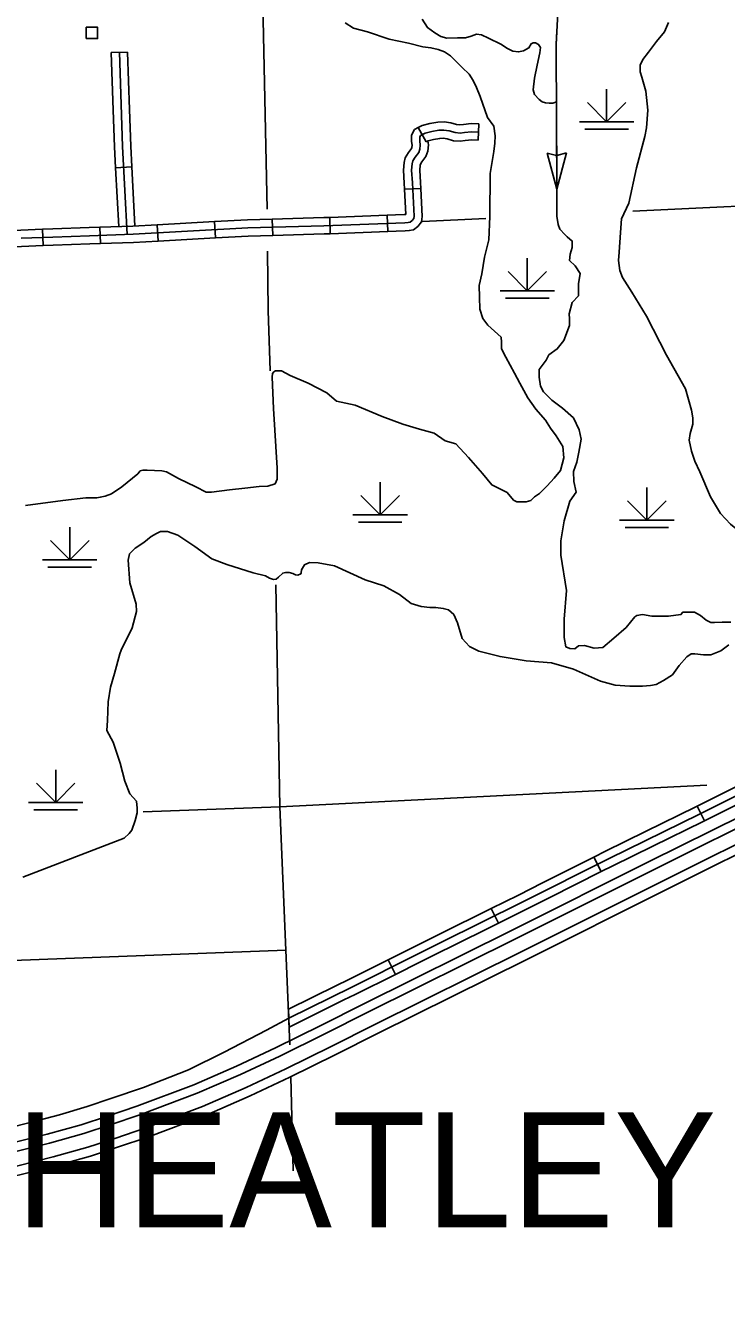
# Model space of a CAD drawing. Extents: x 1084508 to 1142749, y 1057638 to 1093403.
# Drawn here: x 1111920 to 1113940, y 1079628 to 1083285 of the extents above; entities that cross this region are included whole.
import ezdxf

# ---------------------------------------------------------------- set-up
doc = ezdxf.new("R2010")
doc.units = 0
for name, color, linetype in [('Level 19', 7, 'Continuous'), ('Level 31', 7, 'Continuous'), ('Level 32', 7, 'Continuous'), ('Level 33', 7, 'Continuous'), ('Level 35', 7, 'Continuous'), ('Level 43', 7, 'Continuous'), ('Level 44', 7, 'Continuous'), ('Level 45', 7, 'Continuous'), ('Level 47', 7, 'Continuous'), ('Level 5', 7, 'Continuous'), ('Level 56', 7, 'Continuous'), ('Level 6', 7, 'Continuous')]:
    doc.layers.add(name, color=color, linetype=linetype)

msp = doc.modelspace()

# ---------------------------------------------------------------- linework, layer by layer
at = {"layer": 'Level 19'}
for points in [[(1114074.2, 1081052.8), (1113719.4, 1080876.4), (1113320.4, 1080677), (1112894.5, 1080465.6), (1112770.6, 1080403), (1112640.8, 1080339), (1112528.2, 1080285.8), (1112405, 1080232.4), (1112240.7, 1080170.5), (1112155.7, 1080141.9), (1112079.8, 1080117.1), (1111982.2, 1080089.9), (1111882.1, 1080064.6), (1111770.4, 1080040.1), (1111368, 1079951.9), (1110951.6, 1079862), (1110528.8, 1079770), (1110121.7, 1079682.2), (1109727.3, 1079596.6)], [(1109733, 1079570.5), (1110127.3, 1079656.1), (1110534.4, 1079743.9), (1110957.3, 1079835.9), (1111373.7, 1079925.8), (1111776.1, 1080014), (1111888.2, 1080038.7), (1111989, 1080064.1), (1112087.6, 1080091.6), (1112164.1, 1080116.6), (1112249.7, 1080145.4), (1112415, 1080207.7), (1112539.2, 1080261.5), (1112652.4, 1080314.9), (1112782.5, 1080379.2), (1112906.4, 1080441.8), (1113332.3, 1080653.1), (1113731.3, 1080852.5), (1114086.1, 1081028.9)], [(1110135.9, 1079616.3), (1110543, 1079704), (1110965.9, 1079796.1), (1111382.4, 1079886), (1111784.8, 1079974.2), (1111897.6, 1079998.9), (1111999.5, 1080024.6), (1112099.4, 1080052.5), (1112177, 1080077.8), (1112263.4, 1080106.9), (1112430.3, 1080169.9), (1112556, 1080224.3), (1112670.2, 1080278.2), (1112800.7, 1080342.7), (1112924.7, 1080405.3), (1113350.5, 1080616.6), (1113749.5, 1080816), (1114104.2, 1080992.4)], [(1114116, 1080968.4), (1113761.4, 1080792.1), (1113362.4, 1080592.7), (1112936.6, 1080381.4), (1112812.7, 1080318.8), (1112681.8, 1080254.2), (1112567, 1080200), (1112440.3, 1080145.1), (1112272.4, 1080081.8), (1112185.4, 1080052.5), (1112107.1, 1080027), (1112006.3, 1079998.8), (1111903.7, 1079973), (1111790.6, 1079948.1), (1111388.1, 1079859.9), (1110971.6, 1079770), (1110548.7, 1079677.9), (1110141.6, 1079590.2)]]:
    msp.add_lwpolyline(points, dxfattribs=at)
at = {"layer": 'Level 31'}
for p, q in [((1113876.5, 1080992.9), (1113855.3, 1081035)), ((1113876.5, 1080992.9), (1113855.3, 1081035)), ((1113855.3, 1081035), (1113855.3, 1081035)), ((1113876.5, 1080992.9), (1113876.5, 1080992.9)), ((1113558, 1080888.4), (1113579.2, 1080846.4)), ((1113579.2, 1080846.4), (1113558, 1080888.4)), ((1113410, 1080813.9), (1113410, 1080813.9)), ((1113282.8, 1080697.7), (1113261.9, 1080739.9)), ((1113261.9, 1080739.9), (1113282.8, 1080697.7)), ((1113282.8, 1080697.7), (1113282.8, 1080697.7)), ((1112964.9, 1080592.5), (1112985.9, 1080550.3)), ((1112964.9, 1080592.5), (1112985.9, 1080550.3))]:
    msp.add_line(p, q, dxfattribs=at)
for points in [[(1112678.5, 1080424.1), (1112859.9, 1080514), (1113046.1, 1080606.6), (1113117.3, 1080641.9), (1113351.6, 1080758.1), (1113601.8, 1080884.1), (1113862.1, 1081012), (1113968.1, 1081065.3), (1114108.1, 1081133.7), (1114169.4, 1081165.4), (1114297.8, 1081225.9), (1114304.8, 1081230.3), (1114311.3, 1081235.3), (1114314.6, 1081238.9), (1114317.8, 1081244.1), (1114319.6, 1081249.1), (1114320.4, 1081256.3), (1114320.2, 1081273.6)], [(1113855.3, 1081035), (1113957.6, 1081086.4), (1114003.9, 1081109)], [(1114024.6, 1081066.7), (1113978.6, 1081044.2), (1113876.5, 1080992.9)], [(1113855.3, 1081035), (1113851.6, 1081033.1), (1113706.8, 1080961.9)], [(1113727.6, 1080919.7), (1113872.6, 1080990.9), (1113876.5, 1080992.9)], [(1113706.8, 1080961.9), (1113591.3, 1080905.2), (1113558, 1080888.4)], [(1113579.2, 1080846.4), (1113612.3, 1080863.1), (1113727.6, 1080919.7)], [(1113558, 1080888.4), (1113410, 1080813.9)], [(1113431.2, 1080771.8), (1113579.2, 1080846.4)], [(1113410, 1080813.9), (1113341.1, 1080779.1), (1113261.9, 1080739.9)], [(1113282.8, 1080697.7), (1113362.2, 1080737), (1113431.2, 1080771.8)], [(1113261.9, 1080739.9), (1113113.4, 1080666.2)], [(1113134.3, 1080624.1), (1113282.8, 1080697.7)], [(1113113.4, 1080666.2), (1113106.9, 1080663), (1113035.7, 1080627.6), (1112964.9, 1080592.5)], [(1112985.9, 1080550.3), (1113056.6, 1080585.5), (1113127.8, 1080620.8), (1113134.3, 1080624.1)], [(1112816.5, 1080518.8), (1112849.4, 1080535.1), (1112964.9, 1080592.5)], [(1112985.9, 1080550.3), (1112870.4, 1080492.9), (1112837.4, 1080476.6)], [(1112677.4, 1080449.8), (1112816.5, 1080518.8)], [(1112837.4, 1080476.6), (1112679.6, 1080398.4), (1112677.4, 1080449.8)]]:
    msp.add_lwpolyline(points, dxfattribs=at)
at = {"layer": 'Level 32'}
for p, q in [((1113051.9, 1082990.4), (1113074.2, 1082949)), ((1113226.7, 1083000.8), (1113224.2, 1082953.8)), ((1113012.4, 1082812.8), (1113059.4, 1082815)), ((1112796.6, 1082731.7), (1112798.3, 1082684.7)), ((1112962.3, 1082737.7), (1112964, 1082690.7)), ((1111968.7, 1082697.4), (1111970.5, 1082650.4)), ((1112134.4, 1082703.2), (1112136.1, 1082656.1)), ((1112299.5, 1082710.4), (1112302.1, 1082663.4)), ((1112465, 1082719.4), (1112467.6, 1082672.4)), ((1112631.1, 1082726.7), (1112632.5, 1082679.6))]:
    msp.add_line(p, q, dxfattribs=at)
for points in [[(1113051.9, 1082990.4), (1113041.4, 1082984.8), (1113032.6, 1082968.9), (1113032.6, 1082950.3), (1113033.9, 1082939.3), (1113033.4, 1082932.9), (1113032.3, 1082929.8), (1113023.2, 1082918.2), (1113014.1, 1082903.5), (1113010.8, 1082890.1), (1113009, 1082867.9), (1113011.6, 1082829.8), (1113012.4, 1082812.8)], [(1113226.7, 1083000.8), (1113204.6, 1083001.9), (1113182.1, 1082999.7), (1113171.6, 1082998.5), (1113162.2, 1082999.1), (1113145.8, 1083004.4), (1113126.2, 1083006.9), (1113108.4, 1083006.3), (1113085.6, 1083001.9), (1113063.2, 1082996.5), (1113051.9, 1082990.4)], [(1113225.4, 1082977.3), (1113205.2, 1082978.3), (1113184.7, 1082976.3), (1113172.2, 1082974.8), (1113157.7, 1082975.8), (1113140.6, 1082981.3), (1113125.1, 1082983.3), (1113111.1, 1082982.8), (1113090.6, 1082978.8), (1113071.6, 1082974.3), (1113058.6, 1082967.3), (1113056.1, 1082962.8), (1113056.1, 1082951.8), (1113057.6, 1082939.8), (1113056.6, 1082927.8), (1113053.1, 1082918.3), (1113042.6, 1082904.8), (1113036.1, 1082894.3), (1113034.1, 1082886.2), (1113032.6, 1082867.7), (1113035.1, 1082831.2), (1113039.6, 1082735.6), (1113038.6, 1082728.1), (1113034.1, 1082722.6), (1113028.1, 1082718.1), (1113022.6, 1082717.1), (1113012.6, 1082716.1), (1112987.1, 1082715.1), (1112780, 1082707.6), (1112560.8, 1082701.1), (1112230.2, 1082683), (1112104.6, 1082678.5), (1111999, 1082675), (1111907.5, 1082671.5)], [(1113079.8, 1082952), (1113081.3, 1082940.3), (1113079.8, 1082922.6), (1113073.9, 1082906.7), (1113061.9, 1082891.3), (1113058, 1082885), (1113057.4, 1082882.4), (1113056.2, 1082867.6), (1113058.6, 1082832.5), (1113059.4, 1082815)], [(1113224.2, 1082953.8), (1113205.7, 1082954.7), (1113187.2, 1082952.9), (1113172.8, 1082951.2), (1113153.2, 1082952.5), (1113135.5, 1082958.3), (1113124, 1082959.7), (1113113.8, 1082959.4), (1113095.6, 1082955.8), (1113080, 1082952.1), (1113074.2, 1082949)], [(1113012.4, 1082812.8), (1113015.8, 1082740.1), (1113010.9, 1082739.6), (1112986.2, 1082738.6), (1112962.3, 1082737.7)], [(1113059.4, 1082815), (1113063.2, 1082734.6), (1113061, 1082718.4), (1113050.5, 1082705.5), (1113037.8, 1082695.9), (1113025.9, 1082693.7), (1113014.2, 1082692.6), (1112988, 1082691.5), (1112964, 1082690.7)], [(1112796.6, 1082731.7), (1112779.2, 1082731.1), (1112631.1, 1082726.7)], [(1112962.3, 1082737.7), (1112796.6, 1082731.7)], [(1111968.7, 1082697.4), (1111906.3, 1082695), (1111802.7, 1082688.6)], [(1112134.4, 1082703.2), (1112103.8, 1082702.1), (1111998.2, 1082698.6), (1111968.7, 1082697.4)], [(1112299.5, 1082710.4), (1112229.1, 1082706.6), (1112134.4, 1082703.2)], [(1112465, 1082719.4), (1112299.5, 1082710.4)], [(1112631.1, 1082726.7), (1112559.8, 1082724.6), (1112465, 1082719.4)], [(1112302.1, 1082663.4), (1112231.2, 1082659.5), (1112136.1, 1082656.1)], [(1112467.6, 1082672.4), (1112302.1, 1082663.4)], [(1112632.5, 1082679.6), (1112561.8, 1082677.5), (1112467.6, 1082672.4)], [(1112798.3, 1082684.7), (1112780.7, 1082684), (1112632.5, 1082679.6)], [(1112964, 1082690.7), (1112798.3, 1082684.7)], [(1111970.5, 1082650.4), (1111908.7, 1082648), (1111805.6, 1082641.6)], [(1112136.1, 1082656.1), (1112105.4, 1082655), (1111999.9, 1082651.5), (1111970.5, 1082650.4)]]:
    msp.add_lwpolyline(points, dxfattribs=at)
at = {"layer": 'Level 33'}
msp.add_lwpolyline([(1112678.5, 1080424.1), (1112614.8, 1080389.6), (1112492.2, 1080326.2), (1112389.9, 1080275), (1112260.1, 1080224.8), (1112166.1, 1080193.1), (1112097.6, 1080169.4), (1112018, 1080146), (1111955.3, 1080129.4), (1111847.2, 1080101.6)], dxfattribs=at)
at = {"layer": 'Level 35'}
for points in [[(1113063, 1083303.3), (1113078.2, 1083278.8), (1113099.5, 1083263.6), (1113116.9, 1083252.7), (1113134.3, 1083248.4), (1113164.7, 1083249.4), (1113187.6, 1083248.9), (1113203.9, 1083253.8), (1113219.7, 1083259.2), (1113234.4, 1083257.6), (1113254, 1083248.4), (1113289.9, 1083230.9), (1113308.9, 1083218.4), (1113324.1, 1083210.3), (1113341, 1083208.6), (1113355.1, 1083211.3), (1113370.9, 1083220.1), (1113377.5, 1083232), (1113383.4, 1083234.8), (1113390, 1083234.8), (1113398.7, 1083229.9), (1113404.1, 1083221.1), (1113401.9, 1083205.4), (1113394.3, 1083170), (1113387.2, 1083133), (1113383.4, 1083099.2), (1113387.2, 1083086.2), (1113399.8, 1083071.5), (1113408.5, 1083064.9), (1113418.8, 1083061.7), (1113429.1, 1083061.1), (1113440, 1083061.1), (1113450, 1083064.9)], [(1113724.7, 1081582.8), (1113698.3, 1081587.2), (1113681.8, 1081585), (1113676.2, 1081580.6), (1113650.9, 1081549.7), (1113615.6, 1081518.9), (1113583.7, 1081492.4), (1113558.3, 1081490.2), (1113530.8, 1081497.9), (1113513.1, 1081496.8), (1113503.2, 1081488), (1113488.9, 1081489.1), (1113476.8, 1081494.6), (1113472.3, 1081521.1), (1113472.3, 1081574), (1113479, 1081656.7), (1113462.4, 1081758.1), (1113462.4, 1081800), (1113472.3, 1081857.4), (1113488.9, 1081913.6), (1113506.5, 1081940.1), (1113499.9, 1081971), (1113498.8, 1081999.6), (1113508.7, 1082026.1), (1113514.2, 1082054.8), (1113520.8, 1082092.3), (1113515.3, 1082119.8), (1113498.8, 1082154), (1113467.9, 1082181.6), (1113437.1, 1082204.7), (1113412.8, 1082229.4), (1113404, 1082244.9), (1113400.7, 1082271.3), (1113400.7, 1082293.4), (1113420.5, 1082319.8), (1113428.3, 1082335.3), (1113452.5, 1082352.9), (1113471.2, 1082376.9), (1113487.8, 1082419.9), (1113487.8, 1082439.7), (1113486.7, 1082454), (1113495.5, 1082486), (1113513.1, 1082505.9), (1113513.1, 1082523.5), (1113513.1, 1082540.1), (1113518.6, 1082569.8), (1113504.3, 1082591.9), (1113487.8, 1082607.3), (1113490, 1082626.1), (1113495.5, 1082644.8), (1113495.5, 1082663.6), (1113481.2, 1082675.7), (1113474.5, 1082682.3), (1113460.2, 1082697.7), (1113454.7, 1082711), (1113451.4, 1082735.2)], [(1113952.9, 1081565.2), (1113934.1, 1081565.2), (1113927.5, 1081565.2), (1113905.5, 1081564.1), (1113894.5, 1081564.1), (1113881.2, 1081570.7), (1113864.7, 1081585), (1113848.2, 1081593.8), (1113837.2, 1081593.8), (1113814, 1081593.8), (1113808.5, 1081587.2), (1113773.2, 1081582.8), (1113749, 1081582.8), (1113724.7, 1081582.8)]]:
    msp.add_lwpolyline(points, dxfattribs=at)
at = {"layer": 'Level 43'}
for p, q in [((1113450.6, 1082909.8), (1113422.9, 1082917)), ((1113422.9, 1082917), (1113451.3, 1082813.1)), ((1113478.7, 1082917.3), (1113451, 1082909.8)), ((1113451.3, 1082813.1), (1113478.7, 1082917.3))]:
    msp.add_line(p, q, dxfattribs=at)
for points in [[(1114003.3, 1084166.3), (1113866.6, 1084016.9), (1113798.8, 1083933.1), (1113767.4, 1083892.9), (1113729.9, 1083854.8), (1113697.4, 1083805.2), (1113655.3, 1083734.9), (1113591.4, 1083626.9), (1113584.7, 1083601.5), (1113571.5, 1083580.5), (1113548.4, 1083556.3), (1113528.5, 1083524.3), (1113505.4, 1083500.1), (1113471.2, 1083473.6), (1113463.5, 1083468.1), (1113456.9, 1083463.7), (1113455.8, 1083457), (1113455.8, 1083449.3), (1113455.8, 1083418.1), (1113455.8, 1083358.6), (1113449.2, 1083229.6), (1113451.4, 1082795.1), (1113451.4, 1082735.2)], [(1113451.2, 1083268.8), (1113449.2, 1083229.6), (1113449.6, 1083144.6)], [(1113449.8, 1083103.1), (1113450.5, 1082978.9)], [(1113450.7, 1082937.4), (1113451.3, 1082813.1)], [(1113451.4, 1082771.7), (1113451.4, 1082735.2)]]:
    msp.add_lwpolyline(points, dxfattribs=at)
at = {"layer": 'Level 44'}
for p, q in [((1113594.7, 1083101.3), (1113594.7, 1083007.2)), ((1113594.7, 1083007.2), (1113539.2, 1083062.6)), ((1113594.7, 1083007.2), (1113650.2, 1083062.6)), ((1113516.3, 1083007.2), (1113673.2, 1083007.2)), ((1113531.9, 1082985.8), (1113657.5, 1082985.8)), ((1113366.1, 1082614.4), (1113366.1, 1082520.2)), ((1113366.1, 1082520.2), (1113310.6, 1082575.7)), ((1113366.1, 1082520.2), (1113421.6, 1082575.7)), ((1113287.6, 1082520.2), (1113444.6, 1082520.2)), ((1113303.3, 1082498.8), (1113428.9, 1082498.8)), ((1112942.1, 1081969), (1112942.1, 1081874.8)), ((1112942.1, 1081874.8), (1112886.6, 1081930.3)), ((1112942.1, 1081874.8), (1112997.6, 1081930.3)), ((1113710.5, 1081953.3), (1113710.5, 1081859.1)), ((1113710.5, 1081859.1), (1113655, 1081914.6)), ((1113710.5, 1081859.1), (1113766, 1081914.6)), ((1112863.6, 1081874.8), (1113020.6, 1081874.8)), ((1112879.3, 1081853.4), (1113004.9, 1081853.4)), ((1113632.1, 1081859.1), (1113789, 1081859.1)), ((1112047.4, 1081838.9), (1112047.4, 1081744.8)), ((1113647.7, 1081837.8), (1113773.3, 1081837.8)), ((1112047.4, 1081744.8), (1111991.9, 1081800.3)), ((1112047.4, 1081744.8), (1112102.9, 1081800.3)), ((1111968.9, 1081744.8), (1112125.9, 1081744.8)), ((1111984.6, 1081723.4), (1112110.2, 1081723.4)), ((1112006.8, 1081140.1), (1112006.8, 1081046)), ((1112006.8, 1081046), (1111951.3, 1081101.5)), ((1112006.8, 1081046), (1112062.3, 1081101.5)), ((1111928.3, 1081046), (1112085.2, 1081046)), ((1111944, 1081024.6), (1112069.5, 1081024.6))]:
    msp.add_line(p, q, dxfattribs=at)
at = {"layer": 'Level 45'}
for p, q in [((1112166.9, 1083206.6), (1112213.9, 1083208.2)), ((1112179.2, 1082874.9), (1112226.2, 1082877.5))]:
    msp.add_line(p, q, dxfattribs=at)
for points in [[(1112166.9, 1083206.6), (1112172.4, 1083041)], [(1112190.4, 1083207.4), (1112199.5, 1082936.2), (1112213.2, 1082682.4)], [(1112213.9, 1083208.2), (1112219.5, 1083042.6)], [(1112172.4, 1083041), (1112176, 1082935.1), (1112179.2, 1082874.9)], [(1112219.5, 1083042.6), (1112223, 1082937.2), (1112226.2, 1082877.5)], [(1112226.2, 1082877.5), (1112235.4, 1082706.9)], [(1112179.2, 1082874.9), (1112188.4, 1082705.1)]]:
    msp.add_lwpolyline(points, dxfattribs=at)
at = {"layer": 'Level 47'}
for points in [[(1112635.5, 1082286.7), (1112640.6, 1082289.2), (1112657.5, 1082289.7), (1112682.7, 1082275.9), (1112734.9, 1082253.8), (1112788.7, 1082226.2), (1112815.9, 1082202.1), (1112869.7, 1082190.3), (1112947.6, 1082157.5), (1113007, 1082135.4), (1113055.2, 1082121.1), (1113097.2, 1082109.8), (1113129.5, 1082087.7), (1113160.2, 1082079), (1113196.6, 1082039.9), (1113236.6, 1081993.7), (1113263.7, 1081960.9), (1113307.8, 1081938.9), (1113326.3, 1081916.8), (1113335.5, 1081912.2), (1113347.8, 1081911.7), (1113363.2, 1081911.7), (1113376.2, 1081916.3), (1113386.9, 1081926.5), (1113400.8, 1081936.3), (1113422.8, 1081958.3), (1113443.3, 1081979.9), (1113461.7, 1082001.9), (1113471, 1082038.8), (1113468.4, 1082071.6), (1113449.1, 1082102.2), (1113432.8, 1082124.6), (1113418.6, 1082146.9), (1113390.2, 1082179.5), (1113367.8, 1082212), (1113344.4, 1082253.8), (1113329.5, 1082283.1), (1113303.9, 1082329.2), (1113291.6, 1082352.8), (1113291.6, 1082372.3), (1113290.6, 1082386.6), (1113252.2, 1082421.5), (1113238.3, 1082440.5), (1113229.6, 1082467.6), (1113228.6, 1082502), (1113227.1, 1082535.3), (1113234.7, 1082568.6), (1113242.9, 1082616.8), (1113254.7, 1082666.6), (1113258.3, 1082734.7), (1113259.3, 1082857.8), (1113269.6, 1082921.9), (1113272.1, 1082946), (1113273.2, 1082967), (1113269.1, 1082994.7), (1113251.6, 1083019.8), (1113230.6, 1083079.8), (1113219.9, 1083106.4), (1113210.1, 1083126.4), (1113198.4, 1083144.4), (1113177.9, 1083163.9), (1113144.5, 1083197.2), (1113127.1, 1083209), (1113108.7, 1083215.6), (1113088.2, 1083220.3), (1113065.1, 1083223.3), (1113023.6, 1083234.1), (1112967.8, 1083244.9), (1112905.8, 1083266.4), (1112865.5, 1083276.8), (1112841.2, 1083292.6)], [(1113630.4, 1082631.3), (1113634.5, 1082687.7), (1113637.6, 1082727.2), (1113658.6, 1082772.8), (1113681.2, 1082874.3), (1113705.2, 1082964.5), (1113709.3, 1082990.2), (1113713.4, 1083040.9), (1113707.3, 1083095.3), (1113696.5, 1083135.8), (1113691.4, 1083151.1), (1113690.9, 1083170.1), (1113698.6, 1083187), (1113715.5, 1083208.1), (1113738.5, 1083238.3), (1113761.1, 1083266.5), (1113772.9, 1083293.7)], [(1113630.4, 1082631.3), (1113628.5, 1082607.4), (1113632.6, 1082578.7), (1113640.8, 1082558.2), (1113667.5, 1082516.2), (1113709.5, 1082446.9), (1113766.9, 1082334.7), (1113822.4, 1082237.7), (1113839.3, 1082176.1), (1113842.9, 1082154.1), (1113842.9, 1082135.6), (1113835.2, 1082108.5), (1113832.2, 1082089.5), (1113839.3, 1082057.7), (1113848.6, 1082029), (1113863.4, 1081998.8), (1113893.7, 1081926.5), (1113922.4, 1081878.8), (1113952.1, 1081847.5), (1114061.7, 1081758.8), (1114116.5, 1081722.6)], [(1111919.4, 1081901.7), (1112027.1, 1081916), (1112094.2, 1081923.7), (1112125.5, 1081923.7), (1112135.2, 1081925.3), (1112149.6, 1081928.3), (1112168, 1081935.5), (1112197.2, 1081955.5), (1112243.3, 1081992.9), (1112250.5, 1082001.1), (1112258.2, 1082003.2), (1112270.5, 1082003.7), (1112312.5, 1082001.6), (1112325.8, 1081998.6), (1112360.8, 1081979.6), (1112410.6, 1081955), (1112440.8, 1081940.1), (1112455.6, 1081940.1), (1112507.9, 1081946.8), (1112551.5, 1081951.9), (1112593.5, 1081956.5), (1112618.1, 1081957), (1112639.1, 1081963.7), (1112644.7, 1081977.6), (1112644.7, 1081997), (1112644.7, 1082008.8), (1112635, 1082180.7), (1112630.4, 1082270.9), (1112631.9, 1082281.5), (1112635.5, 1082286.7)], [(1112611.8, 1081698.5), (1112575.9, 1081707.7), (1112500, 1081731.3), (1112457, 1081748.2), (1112407.8, 1081783.1), (1112358.6, 1081816.4), (1112329.4, 1081826.1), (1112318.1, 1081826.1), (1112308.9, 1081826.1), (1112297.6, 1081821), (1112282.3, 1081811.8), (1112260.7, 1081794.4), (1112235.6, 1081779), (1112219.7, 1081762.1), (1112215.6, 1081743.6), (1112220.3, 1081678.5), (1112238.7, 1081617), (1112239.7, 1081595.9), (1112226.9, 1081548.8), (1112195.2, 1081484.2), (1112191.6, 1081474.4), (1112176.2, 1081417.8), (1112164.9, 1081378.4), (1112157.7, 1081335.8), (1112155.7, 1081282), (1112154.7, 1081253.3), (1112172.1, 1081219.2), (1112193.1, 1081158.7), (1112205.9, 1081107.5), (1112220.8, 1081070.5), (1112239.7, 1081049.3), (1112241.8, 1081029.8), (1112241.8, 1081016), (1112236.1, 1080994), (1112226.4, 1080966.3), (1112218.7, 1080956.5), (1112204.4, 1080943.2), (1111911.8, 1080830.4)], [(1113947.2, 1081499.6), (1113923.6, 1081482.6), (1113894.9, 1081471.4), (1113873.9, 1081470.8), (1113849.3, 1081473.9), (1113838, 1081473.9), (1113825.7, 1081465.7), (1113803.7, 1081440.6), (1113784.7, 1081413.9), (1113758.1, 1081397), (1113737.1, 1081385.7), (1113720.7, 1081383.2), (1113698.1, 1081381.1), (1113661.2, 1081380.6), (1113619.2, 1081384.2), (1113577.2, 1081395), (1113498.8, 1081430.3), (1113435.7, 1081448.3), (1113363, 1081453.9), (1113287.7, 1081466.2), (1113226.2, 1081482.1), (1113199.5, 1081495.5), (1113178.5, 1081518.5), (1113164.7, 1081563.1), (1113153.9, 1081587.7), (1113138.5, 1081600.6), (1113123.7, 1081604.7), (1113102.7, 1081607.2), (1113085.2, 1081607.2), (1113060.1, 1081610.8), (1113031.4, 1081619.5), (1112998.1, 1081644.6), (1112953, 1081670.3), (1112898.7, 1081687.7), (1112810.1, 1081727.7), (1112763.4, 1081735.9), (1112738.3, 1081736.9), (1112723.5, 1081730.8), (1112715.3, 1081716.4), (1112714.2, 1081707.7), (1112713.2, 1081704.6), (1112704.5, 1081701), (1112698.4, 1081702.1), (1112690.2, 1081705.7), (1112679.4, 1081708.7), (1112669.2, 1081708.7), (1112661, 1081706.7), (1112648.7, 1081694.9), (1112642.5, 1081689.3), (1112634.8, 1081688.7), (1112623, 1081692.3), (1112611.8, 1081698.5)]]:
    msp.add_lwpolyline(points, dxfattribs=at)
at = {"layer": 'Level 5'}
for points in [[(1112600.8, 1083483), (1112615.9, 1082755.2)], [(1113670.6, 1082749.2), (1114236.3, 1082776.9)], [(1113063.9, 1082719.6), (1113246.5, 1082728.5)], [(1112617.7, 1082634.8), (1112619.5, 1082462.9), (1112624.8, 1082290)], [(1112641.1, 1081673.1), (1112652.5, 1081033.5)], [(1112652.5, 1081033.5), (1113883.2, 1081095.9)], [(1112259.3, 1081018.8), (1112652.5, 1081033.5)], [(1112652.5, 1081033.5), (1112670.1, 1080620)], [(1112684.4, 1080255.5), (1112691.5, 1079984.2)]]:
    msp.add_lwpolyline(points, dxfattribs=at)
at = {"layer": 'Level 56'}
msp.add_lwpolyline([(1112094.7, 1083247.1), (1112094.7, 1083279.7), (1112127.5, 1083279.7), (1112127.5, 1083247.1)], close=True, dxfattribs=at)
at = {"layer": 'Level 6'}
for points in [[(1112670.1, 1080620), (1111018.7, 1080557.4), (1110493.8, 1080532), (1109773.7, 1080496.2), (1109789.8, 1080084.3), (1109676.3, 1080079.5)], [(1112670.1, 1080620), (1112681.8, 1080347)]]:
    msp.add_lwpolyline(points, dxfattribs=at)

# ---------------------------------------------------------------- texts
msp.add_text('WHEATLEY', height=331.46, dxfattribs=at).set_placement((1111473.2, 1079821.7))

doc.saveas('drawing.dxf')
